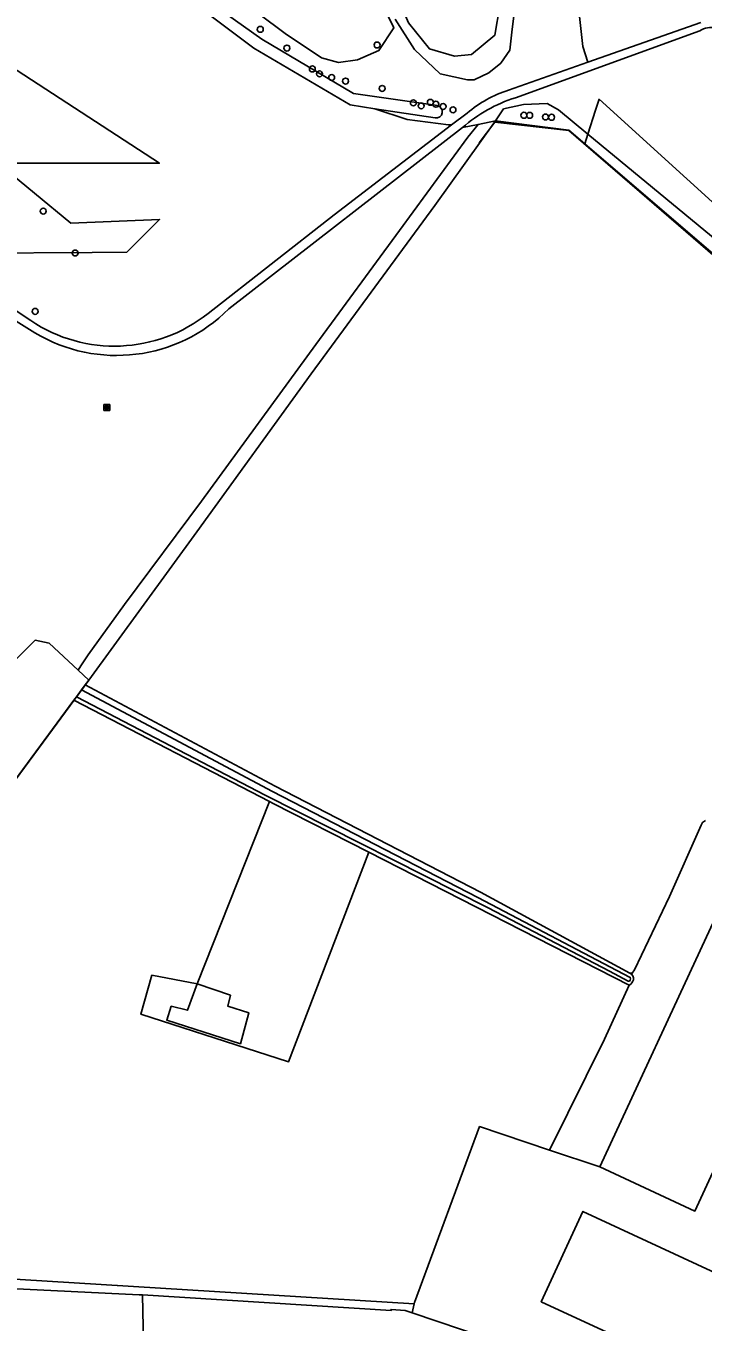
# Model space of a CAD drawing. Extents: x 159626 to 160723, y 388173 to 389416.
# Drawn here: x 160387.1 to 160498.7, y 389011.8 to 389225.5 of the extents above; entities that cross this region are included whole.
import ezdxf

# ---------------------------------------------------------------- set-up
doc = ezdxf.new("R2010")
doc.units = 0
for name, color, linetype in [('IMGEO_Boom', 7, 'Continuous'), ('IMGEO_Erf', 7, 'Continuous'), ('IMGEO_Grasland_agrarisch', 7, 'Continuous'), ('IMGEO_Grasland_overig', 7, 'Continuous'), ('IMGEO_Groenvoorziening', 7, 'Continuous'), ('IMGEO_Hek', 7, 'Continuous'), ('IMGEO_Loofbos', 7, 'Continuous'), ('IMGEO_Meer_plas_ven_vijver', 7, 'Continuous'), ('IMGEO_Oever', 7, 'Continuous'), ('IMGEO_Pand', 7, 'Continuous'), ('IMGEO_Rijbaan_lokaal_halfverhard', 7, 'Continuous'), ('IMGEO_Rioolput', 7, 'Continuous'), ('IMGEO_Sloot', 7, 'Continuous'), ('IMGEO_Terreindeel_gesloten', 7, 'Continuous'), ('IMGEO_Waterloop', 7, 'Continuous')]:
    doc.layers.add(name, color=color, linetype=linetype)

msp = doc.modelspace()

# ---------------------------------------------------------------- linework, layer by layer
at = {"layer": 'IMGEO_Boom'}
for centre in [(160425.72, 389224.97), (160430.11, 389221.88), (160444.97, 389222.39), (160434.3, 389218.44), (160435.49, 389217.63), (160437.49, 389217.03), (160439.78, 389216.44), (160445.81, 389215.23), (160450.95, 389212.85), (160452.25, 389212.35), (160453.76, 389212.94), (160454.67, 389212.62), (160455.85, 389212.24), (160457.49, 389211.7), (160469.18, 389210.8), (160470.12, 389210.79), (160472.74, 389210.52), (160473.74, 389210.47), (160389.94, 389195), (160395.2, 389188.09), (160388.61, 389178.47)]:
    msp.add_circle(centre, 0.489, dxfattribs=at)
at = {"layer": 'IMGEO_Erf'}
msp.add_lwpolyline([(160499.09, 389094.52), (160498.61, 389094.2), (160498.38, 389093.75), (160493.17, 389081.97), (160487.39, 389069.93), (160487.04, 389069.35), (160486.64, 389069.37), (160486.89, 389069.18), (160487.12, 389068.89), (160487.26, 389068.57), (160487.23, 389068.28), (160487.14, 389068.04), (160486.97, 389067.78), (160486.79, 389067.56), (160486.51, 389067.39), (160482.46, 389058.45), (160473.4, 389040.19), (160461.86, 389044.06), (160451.16, 389015.08), (160451.06, 389014.81), (160450.76, 389013.35), (160475.3, 389005.03)], dxfattribs=at)
for points in [[(160500, 389076.9), (160504.4, 389086.39), (160520.09, 389079.1), (160500, 389035.82), (160497.36, 389030.13), (160481.67, 389037.42)], [(160513.2, 388996.15), (160504.87, 389000), (160500, 389002.25), (160472.03, 389015.19), (160478.91, 389030.06), (160500, 389020.3), (160524.69, 389008.89), (160520.58, 389000), (160517.81, 388994.02)]]:
    msp.add_lwpolyline(points, close=True, dxfattribs=at)
at = {"layer": 'IMGEO_Grasland_agrarisch'}
for points in [[(160407.66, 389240.86), (160429.83, 389224.29), (160435.79, 389220.27), (160438.62, 389219.52), (160441.76, 389219.96), (160445.28, 389221.46), (160447.71, 389225.21), (160445.55, 389229.69)], [(160500, 389188.31), (160479.2, 389206.12), (160476.6, 389208.35), (160464.49, 389209.86), (160454.49, 389195.94), (160434.1, 389168.17), (160415.26, 389142.1), (160397.43, 389117.69), (160396.83, 389116.88), (160428.16, 389100.18), (160462.02, 389082.71), (160486.64, 389069.37), (160487.04, 389069.35), (160487.39, 389069.93), (160493.17, 389081.97), (160498.38, 389093.75), (160498.61, 389094.2), (160499.09, 389094.52)], [(160434.86, 389173.01), (160448.65, 389191.78), (160459.94, 389207.18), (160461.61, 389209.29), (160459.05, 389208.79), (160420.53, 389178.88)], [(160388.57, 389174.94), (160370.94, 389185.93), (160344.58, 389204.57), (160340.25, 389206.09)], [(160291.7, 389156.66), (160303.26, 389144.1), (160322.13, 389122.25), (160327.08, 389116.86), (160336.29, 389109.43), (160348.67, 389098.04), (160352.06, 389095.29), (160362.61, 389107.11), (160367.93, 389109.48), (160372.68, 389108.32), (160388.6, 389124.24), (160390.91, 389123.75), (160395.67, 389119.32), (160396.15, 389120), (160397.36, 389121.84), (160403.31, 389130.16), (160416.01, 389147.19), (160434.86, 389173.01)], [(160353.17, 389020.9), (160451.06, 389014.81), (160451.16, 389015.08), (160461.86, 389044.06), (160473.4, 389040.19), (160482.46, 389058.45), (160486.51, 389067.39), (160443.61, 389089.29), (160430.39, 389054.75), (160406.02, 389062.58), (160407.85, 389069.02), (160415.34, 389067.57), (160427.25, 389097.64), (160394.97, 389114.35), (160371.26, 389082.15)], [(160475.3, 389005.03), (160450.76, 389013.35), (160449.6, 389013.74), (160447.28, 389013.9), (160447.29, 389013.72), (160406.31, 389016.29), (160406.73, 388995.17)]]:
    msp.add_lwpolyline(points, dxfattribs=at)
msp.add_arc((160402.03, 389197.36), 26.16, 239.0298, 315.019, dxfattribs=at)
at = {"layer": 'IMGEO_Grasland_overig'}
for points in [[(160371.06, 389267.61), (160366.35, 389270.56), (160365.55, 389267.93), (160388.39, 389251.17), (160407.48, 389236.56), (160425.97, 389223.33), (160441.09, 389214.41), (160454.91, 389212.43)], [(160445.55, 389229.69), (160447.71, 389225.21), (160445.28, 389221.46), (160441.76, 389219.96), (160438.62, 389219.52), (160435.79, 389220.27), (160429.83, 389224.29), (160407.66, 389240.86)], [(160417.11, 389178.13), (160437.89, 389194.37), (160457.26, 389209.2), (160456.74, 389209.22), (160449.95, 389210.09), (160444.61, 389211.89), (160440.51, 389212.52), (160424.66, 389221.85), (160406.42, 389235.58)], [(160466.65, 389214.95), (160479.7, 389219.54), (160478.87, 389222.15), (160477.89, 389231.08)], [(160467.49, 389227.19), (160467.17, 389224.48), (160466.83, 389221.56), (160465.37, 389219.41), (160463.4, 389217.78), (160460.99, 389216.66), (160459.87, 389216.66), (160455.38, 389217.66), (160451.13, 389221.66), (160447.94, 389226.65)], [(160326.86, 389221.49), (160327.33, 389220.97), (160327.62, 389220.75), (160329.4, 389219.33), (160330.46, 389218.49), (160340.99, 389210.16), (160352.05, 389200.65), (160387.89, 389176.94)], [(160454.53, 389210.36), (160444.61, 389211.89), (160449.95, 389210.09), (160456.74, 389209.22), (160457.26, 389209.2), (160459.81, 389211.15)]]:
    msp.add_lwpolyline(points, dxfattribs=at)
for points in [[(160375.9, 389208.28), (160375.04, 389225.03), (160409.1, 389202.89), (160382.45, 389202.9), (160394.51, 389193), (160409.12, 389193.63), (160403.72, 389188.24), (160397.99, 389188.2), (160378.64, 389188.08), (160366.68, 389195.62), (160358.79, 389200.62), (160358.79, 389212.84), (160365.3, 389216.97)], [(160479.71, 389207.7), (160508.56, 389183.9), (160510.5, 389187.19), (160481.57, 389213.45), (160480.99, 389211.67)], [(160479.71, 389207.7), (160474.86, 389211.7), (160473.02, 389212.76), (160469.13, 389212.59), (160465.82, 389211.84), (160464.49, 389209.86), (160476.6, 389208.35), (160479.2, 389206.12)], [(160479.71, 389207.7), (160479.2, 389206.12), (160500, 389188.31), (160531.09, 389161.7), (160541.55, 389154.72), (160530.31, 389164.64), (160508.56, 389183.9)], [(160415.34, 389067.57), (160407.85, 389069.02), (160406.02, 389062.58), (160430.39, 389054.75), (160443.61, 389089.29), (160427.82, 389097.34), (160427.25, 389097.64)], [(160415.34, 389067.57), (160420.79, 389065.71), (160420.37, 389063.91), (160423.85, 389062.82), (160422.43, 389057.72), (160410.31, 389061.59), (160411.05, 389063.91), (160413.7, 389063.23)]]:
    msp.add_lwpolyline(points, close=True, dxfattribs=at)
for centre, radius, start, end in [((160472.71, 389196), 19.9, 107.7181, 130.4138), ((160454.69, 389211.4), 1.05, 260.9927, 78.4365), ((160401.69, 389197.5), 24.76, 236.136, 308.5163)]:
    msp.add_arc(centre, radius, start, end, dxfattribs=at)
at = {"layer": 'IMGEO_Groenvoorziening'}
msp.add_lwpolyline([(160345.07, 389028.55), (160342.08, 389026.13), (160336.41, 389020.53), (160339.69, 389020.3), (160373.52, 389017.94), (160375.44, 389017.81), (160405.74, 389016.33), (160406.31, 389016.29), (160447.29, 389013.72), (160447.28, 389013.9), (160449.6, 389013.74), (160450.76, 389013.35), (160451.06, 389014.81), (160353.17, 389020.9), (160345.9, 389021.83), (160342.13, 389022.31), (160343.53, 389024.32), (160346.71, 389027.12)], close=True, dxfattribs=at)
at = {"layer": 'IMGEO_Hek'}
for points in [[(160370.21, 389080.73), (160397.43, 389117.69), (160415.26, 389142.1), (160434.1, 389168.17), (160454.49, 389195.94), (160464.49, 389209.86)], [(160461.8, 389206.24), (160464.41, 389209.68), (160476.58, 389208.3), (160526.42, 389165.25), (160533.58, 389159.89), (160556.01, 389144.93), (160549.47, 389135.02)], [(160353.17, 389020.9), (160451.06, 389014.81), (160451.16, 389015.08), (160461.86, 389044.06), (160473.4, 389040.19)], [(160473.4, 389040.19), (160481.67, 389037.42)]]:
    msp.add_lwpolyline(points, dxfattribs=at)
at = {"layer": 'IMGEO_Loofbos'}
for points in [[(160477.89, 389231.08), (160478.87, 389222.15), (160479.7, 389219.54), (160498.34, 389226.09)], [(160498.16, 389224.71), (160467.78, 389213.69)], [(160459.05, 389208.79), (160461.61, 389209.29), (160464.49, 389209.86), (160465.82, 389211.84), (160469.13, 389212.59), (160473.02, 389212.76), (160474.86, 389211.7), (160479.71, 389207.7), (160480.99, 389211.67), (160481.57, 389213.45), (160510.5, 389187.19), (160520.64, 389204.34), (160518.43, 389205.86)], [(160394.97, 389114.35), (160395.4, 389114.94), (160396.25, 389116.09), (160396.83, 389116.88), (160397.43, 389117.69), (160395.67, 389119.32), (160390.91, 389123.75), (160388.6, 389124.24), (160372.68, 389108.32), (160367.93, 389109.48), (160362.61, 389107.11), (160352.06, 389095.29), (160351.42, 389094.5)], [(160353.74, 389093.14), (160355.13, 389092.75), (160357.24, 389092.22), (160359.18, 389091.58), (160360.51, 389091.12), (160361.5, 389090.74), (160362.57, 389090.1), (160363.21, 389089.2), (160363.45, 389088.2), (160363.49, 389087.06), (160363.49, 389086.23), (160362.9, 389085.22), (160362.9, 389085.09), (160363.96, 389084.41), (160365.61, 389083.15), (160370.21, 389080.73), (160371.26, 389082.15), (160394.97, 389114.35)]]:
    msp.add_lwpolyline(points, dxfattribs=at)
for points in [[(160375.9, 389208.28), (160365.3, 389216.97), (160358.79, 389212.84), (160358.79, 389200.62), (160366.68, 389195.62), (160378.64, 389188.08), (160397.99, 389188.2), (160403.72, 389188.24), (160409.12, 389193.63), (160394.51, 389193), (160382.45, 389202.9), (160409.1, 389202.89), (160375.04, 389225.03)], [(160406.31, 389016.29), (160405.74, 389016.33), (160375.44, 389017.81), (160373.52, 389017.94), (160357.19, 388988.74), (160383.14, 388992.34), (160383.5, 388991.07), (160400.27, 388994.12), (160406.73, 388995.17)]]:
    msp.add_lwpolyline(points, close=True, dxfattribs=at)
for centre, radius, start, end in [((160500.08, 389221.91), 3.39, 29.5634, 124.5179), ((160475.1, 389190.42), 24.39, 107.4604, 131.1403)]:
    msp.add_arc(centre, radius, start, end, dxfattribs=at)
at = {"layer": 'IMGEO_Meer_plas_ven_vijver'}
msp.add_lwpolyline([(160465.6, 389235.22), (160465.64, 389237.22), (160464.96, 389239.73), (160464.07, 389241.6), (160462.18, 389242.66), (160458.43, 389243.67), (160453.4, 389241.78), (160449.44, 389240.57), (160445.65, 389239.96), (160443.49, 389239.8), (160442.79, 389238.41), (160443.02, 389236.87), (160445.34, 389234.16), (160447.89, 389231.31), (160450.13, 389226.05), (160453.61, 389221.73), (160457.74, 389220.53), (160460.52, 389220.8), (160464.38, 389224.01), (160465.23, 389228.87), (160464.78, 389232.44)], close=True, dxfattribs=at)
at = {"layer": 'IMGEO_Oever'}
for points in [[(160460.52, 389220.8), (160457.74, 389220.53), (160453.61, 389221.73), (160450.13, 389226.05), (160447.89, 389231.31), (160445.34, 389234.16), (160443.02, 389236.87), (160442.79, 389238.41), (160443.49, 389239.8), (160445.65, 389239.96), (160449.44, 389240.57), (160453.4, 389241.78), (160458.43, 389243.67), (160462.18, 389242.66), (160464.07, 389241.6), (160464.96, 389239.73), (160465.64, 389237.22), (160465.6, 389235.22), (160464.78, 389232.44), (160465.23, 389228.87), (160464.38, 389224.01)], [(160486.64, 389069.37), (160462.02, 389082.71), (160428.16, 389100.18), (160396.83, 389116.88), (160396.25, 389116.09), (160427.71, 389099.31), (160461.56, 389081.84), (160486.7, 389068.66), (160486.73, 389068.43), (160486.69, 389068.2), (160486.58, 389068.05), (160486.39, 389068.01), (160483.29, 389069.67), (160463.31, 389080.12), (160426.55, 389098.72), (160395.4, 389114.94), (160394.97, 389114.35), (160427.25, 389097.64), (160427.82, 389097.34), (160443.61, 389089.29), (160486.51, 389067.39), (160486.79, 389067.56), (160486.97, 389067.78), (160487.14, 389068.04), (160487.23, 389068.28), (160487.26, 389068.57), (160487.12, 389068.89), (160486.89, 389069.18)]]:
    msp.add_lwpolyline(points, close=True, dxfattribs=at)
msp.add_lwpolyline([(160447.94, 389226.65), (160451.13, 389221.66), (160455.38, 389217.66), (160459.87, 389216.66), (160460.99, 389216.66), (160463.4, 389217.78), (160465.37, 389219.41), (160466.83, 389221.56), (160467.17, 389224.48), (160467.49, 389227.19)], dxfattribs=at)
at = {"layer": 'IMGEO_Pand'}
for points in [[(160497.36, 389030.13), (160500, 389035.82), (160520.09, 389079.1), (160504.4, 389086.39), (160500, 389076.9), (160481.67, 389037.42)], [(160500, 389020.3), (160478.91, 389030.06), (160472.03, 389015.19), (160500, 389002.25), (160504.87, 389000), (160513.2, 388996.15), (160517.81, 388994.02), (160520.58, 389000), (160524.69, 389008.89)]]:
    msp.add_lwpolyline(points, close=True, dxfattribs=at)
at = {"layer": 'IMGEO_Rijbaan_lokaal_halfverhard'}
for points in [[(160498.34, 389226.09), (160479.7, 389219.54), (160466.65, 389214.95)], [(160467.78, 389213.69), (160498.16, 389224.71)], [(160387.89, 389176.94), (160352.05, 389200.65), (160340.99, 389210.16)], [(160459.81, 389211.15), (160457.26, 389209.2), (160437.89, 389194.37), (160417.11, 389178.13)], [(160420.53, 389178.88), (160459.05, 389208.79)], [(160340.25, 389206.09), (160344.58, 389204.57), (160370.94, 389185.93), (160388.57, 389174.94)]]:
    msp.add_lwpolyline(points, dxfattribs=at)
for centre, radius, start, end in [((160500.08, 389221.91), 3.39, 29.5634, 124.5179), ((160475.1, 389190.42), 24.39, 107.4604, 131.1403), ((160472.71, 389196), 19.9, 107.7181, 130.4138), ((160401.69, 389197.5), 24.76, 236.136, 308.5163), ((160402.03, 389197.36), 26.16, 239.0298, 315.019)]:
    msp.add_arc(centre, radius, start, end, dxfattribs=at)
at = {"layer": 'IMGEO_Rioolput'}
for p, q in [((160399.92, 389162.19), (160399.92, 389163.05)), ((160399.99, 389163.12), (160400.85, 389163.12)), ((160400.18, 389162.61), (160400.18, 389162.63)), ((160400.22, 389162.66), (160400.62, 389162.66)), ((160400.61, 389162.58), (160400.22, 389162.58)), ((160400.43, 389162.34), (160400.4, 389162.34)), ((160400.41, 389162.9), (160400.43, 389162.9)), ((160400.66, 389162.63), (160400.66, 389162.61)), ((160400.92, 389163.05), (160400.92, 389162.19)), ((160400.85, 389162.12), (160399.99, 389162.12))]:
    msp.add_line(p, q, dxfattribs=at)
for points in [[(160399.92, 389162.19), (160399.92, 389163.05)], [(160399.99, 389163.12), (160400.85, 389163.12)], [(160400.92, 389163.05), (160400.92, 389162.19)], [(160400.85, 389162.12), (160399.99, 389162.12)]]:
    msp.add_lwpolyline(points, dxfattribs=at)
for centre, radius, start, end in [((160399.99, 389163.04), 0.0765, 91.552, 178.448), ((160399.99, 389163.04), 0.0765, 91.552, 178.448), ((160399.99, 389162.2), 0.0765, 181.552, 268.448), ((160399.99, 389162.2), 0.0765, 181.552, 268.448), ((160400.22, 389162.62), 0.0403, 85.8775, 175.7526), ((160400.21, 389162.61), 0.0366, 178.938, 274.7102), ((160400.62, 389162.62), 0.043, 264.8664, 352.4533), ((160400.62, 389162.62), 0.0386, 1.7309, 96.639), ((160400.84, 389163.04), 0.0765, 1.552, 88.448), ((160400.84, 389163.04), 0.0765, 1.552, 88.448), ((160400.84, 389162.2), 0.0765, 271.552, 358.448), ((160400.84, 389162.2), 0.0765, 271.552, 358.448)]:
    msp.add_arc(centre, radius, start, end, dxfattribs=at)
for centre, major_axis, ratio, start_param, end_param in [((160400.41, 389162.62), (-0.387, 0.002), 0.722429, 4.712389, 7.853982), ((160400.43, 389162.62), (-0.39, 0.002), 0.717154, 1.570796, 4.712389)]:
    msp.add_ellipse(centre, major_axis=major_axis, ratio=ratio, start_param=start_param, end_param=end_param, dxfattribs=at)
at = {"layer": 'IMGEO_Sloot'}
for points in [[(160397.43, 389117.69), (160415.26, 389142.1), (160434.1, 389168.17), (160454.49, 389195.94), (160464.49, 389209.86), (160461.61, 389209.29), (160459.94, 389207.18), (160448.65, 389191.78), (160434.86, 389173.01), (160416.01, 389147.19), (160403.31, 389130.16), (160397.36, 389121.84), (160396.15, 389120), (160395.67, 389119.32)], [(160486.58, 389068.05), (160486.69, 389068.2), (160486.73, 389068.43), (160486.7, 389068.66), (160461.56, 389081.84), (160427.71, 389099.31), (160396.25, 389116.09), (160395.4, 389114.94), (160426.55, 389098.72), (160463.31, 389080.12), (160483.29, 389069.67), (160486.39, 389068.01)]]:
    msp.add_lwpolyline(points, close=True, dxfattribs=at)
at = {"layer": 'IMGEO_Terreindeel_gesloten'}
msp.add_lwpolyline([(160422.43, 389057.72), (160423.85, 389062.82), (160420.37, 389063.91), (160420.79, 389065.71), (160415.34, 389067.57), (160413.7, 389063.23), (160411.05, 389063.91), (160410.31, 389061.59)], close=True, dxfattribs=at)
at = {"layer": 'IMGEO_Waterloop'}
for points in [[(160365.55, 389267.93), (160365.21, 389266.46), (160387.36, 389249.96), (160406.42, 389235.58), (160424.66, 389221.85), (160440.51, 389212.52), (160444.61, 389211.89), (160454.53, 389210.36)], [(160454.91, 389212.43), (160441.09, 389214.41), (160425.97, 389223.33), (160407.48, 389236.56), (160388.39, 389251.17), (160365.55, 389267.93)]]:
    msp.add_lwpolyline(points, dxfattribs=at)
msp.add_arc((160454.69, 389211.4), 1.05, 260.9927, 78.4365, dxfattribs=at)

doc.saveas('drawing.dxf')
